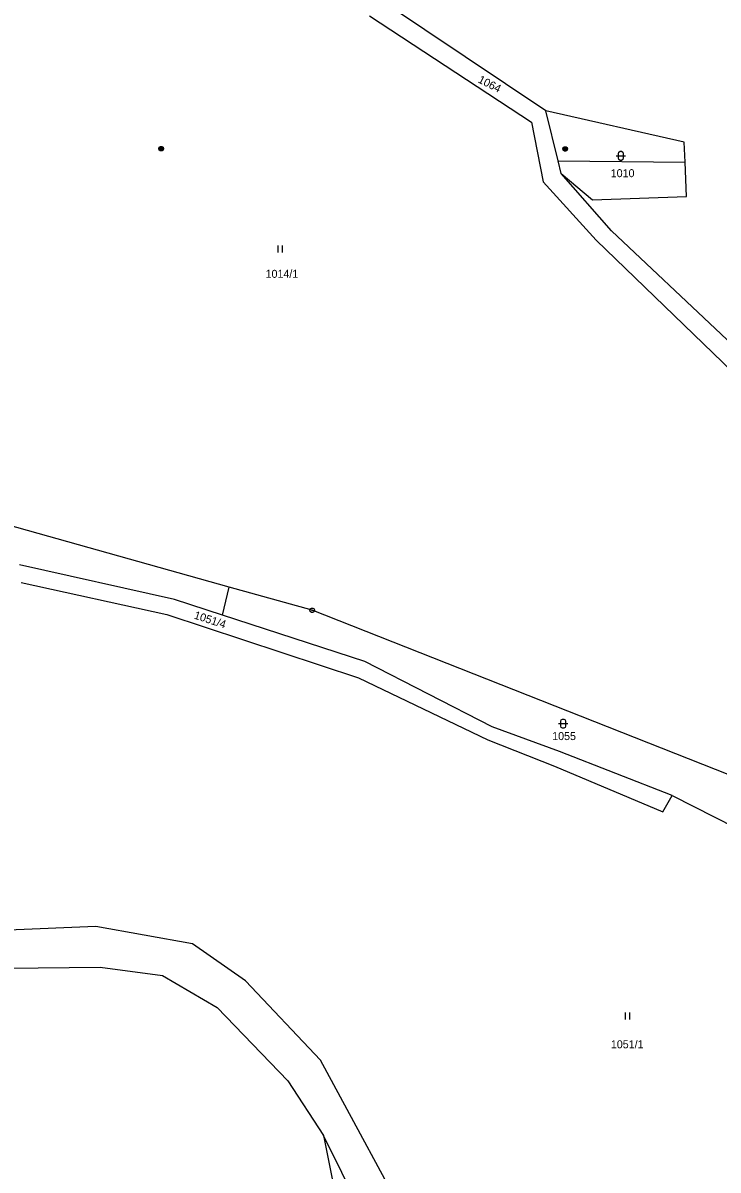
# Model space of a CAD drawing. Extents: x -694465 to -690527, y -983694 to -978978.
# Drawn here: x -691436.7 to -691289, y -981640.9 to -981397.2 of the extents above; entities that cross this region are included whole.
import ezdxf

# ---------------------------------------------------------------- set-up
doc = ezdxf.new("R2010")
doc.units = 0
for name, color, linetype in [('Vrstva 1', 7, 'Continuous'), ('Vrstva 18', 7, 'Continuous'), ('Vrstva 24', 7, 'Continuous'), ('Vrstva 25', 7, 'Continuous'), ('Vrstva 26', 7, 'Continuous')]:
    doc.layers.add(name, color=color, linetype=linetype)

msp = doc.modelspace()

# ---------------------------------------------------------------- linework, layer by layer
at = {"layer": 'Vrstva 1'}
for points in [[(-691325.56, -981415.92), (-691359.88, -981392.99)], [(-691363.03, -981395.75), (-691328.61, -981418.28)], [(-691296.13, -981422.58), (-691325.56, -981415.92)], [(-691322.984, -981426.517), (-691325.56, -981415.92)], [(-691328.61, -981418.28), (-691326.15, -981431.02)], [(-691295.973, -981426.802), (-691296.13, -981422.58)], [(-691322.32, -981429.25), (-691322.984, -981426.517)], [(-691322.984, -981426.517), (-691295.973, -981426.802)], [(-691295.7, -981434.12), (-691295.973, -981426.802)], [(-691311.59, -981441.43), (-691322.32, -981429.25)], [(-691322.32, -981429.25), (-691315.65, -981434.79)], [(-691326.15, -981431.02), (-691314.87, -981443.38)], [(-691315.65, -981434.79), (-691295.7, -981434.12)], [(-691264.96, -981485.32), (-691311.59, -981441.43)], [(-691314.87, -981443.38), (-691267.28, -981489.31)], [(-691392.891, -981517.077), (-691459.33, -981498.5)], [(-691404.53, -981519.75), (-691437.46, -981512.39)], [(-691437.13, -981516.09), (-691406.18, -981522.89)], [(-691394.302, -981523.079), (-691392.891, -981517.077)], [(-691375.25, -981522.01), (-691392.891, -981517.077)], [(-691394.302, -981523.079), (-691404.53, -981519.75)], [(-691406.18, -981522.89), (-691365.4, -981536.39)], [(-691364.07, -981532.92), (-691394.302, -981523.079)], [(-691266.55, -981564.94), (-691375.25, -981522.01)], [(-691337, -981546.77), (-691364.07, -981532.92)], [(-691365.4, -981536.39), (-691337.9, -981549.54)], [(-691322.64, -981552.05), (-691337, -981546.77)], [(-691337.9, -981549.54), (-691323.72, -981555.13)], [(-691298.75, -981561.38), (-691322.64, -981552.05)], [(-691323.72, -981555.13), (-691300.72, -981564.82)], [(-691300.72, -981564.82), (-691298.75, -981561.38)], [(-691298.75, -981561.38), (-691249.07, -981586.58)], [(-691421.26, -981589.19), (-691439.85, -981589.99)], [(-691400.67, -981592.87), (-691421.26, -981589.19)], [(-691389.45, -981600.74), (-691400.67, -981592.87)], [(-691440.09, -981598.06), (-691420.31, -981597.87)], [(-691420.31, -981597.87), (-691407.09, -981599.58)], [(-691407.09, -981599.58), (-691395.44, -981606.43)], [(-691373.46, -981617.6), (-691389.45, -981600.74)], [(-691395.44, -981606.43), (-691380.44, -981621.97)], [(-691352.71, -981656.01), (-691373.46, -981617.6)], [(-691380.44, -981621.97), (-691372.81, -981633.63)], [(-691372.81, -981633.63), (-691363.38, -981681.2)], [(-691361.08, -981657.29), (-691372.81, -981633.63)]]:
    msp.add_lwpolyline(points, dxfattribs=at)
at = {"layer": 'Vrstva 24'}
msp.add_lwpolyline([(-691375.096, -981521.534), (-691374.846, -981521.716), (-691374.75, -981522.01), (-691374.846, -981522.304), (-691375.096, -981522.486), (-691375.404, -981522.486), (-691375.654, -981522.304), (-691375.75, -981522.01), (-691375.654, -981521.716), (-691375.404, -981521.534)], close=True, dxfattribs=at)
msp.add_lwpolyline([(-691375.369, -981522.01), (-691375.13, -981522.01)], dxfattribs=at)
at = {"layer": 'Vrstva 25'}
for points in [[(-691310.64, -981425.45), (-691308.64, -981425.45)], [(-691382.55, -981444.48), (-691382.55, -981445.98)], [(-691381.55, -981445.98), (-691381.55, -981444.48)], [(-691322.9, -981546.1), (-691320.9, -981546.1)], [(-691308.74, -981607.45), (-691308.74, -981608.95)], [(-691307.74, -981608.95), (-691307.74, -981607.45)]]:
    msp.add_lwpolyline(points, dxfattribs=at)
for points in [[(-691310.14, -981424.95), (-691310.045, -981424.656), (-691309.795, -981424.474), (-691309.485, -981424.474), (-691309.235, -981424.656), (-691309.14, -981424.95), (-691309.14, -981425.95), (-691309.235, -981426.244), (-691309.485, -981426.426), (-691309.795, -981426.426), (-691310.045, -981426.244), (-691310.14, -981425.95)], [(-691322.4, -981545.6), (-691322.305, -981545.306), (-691322.055, -981545.124), (-691321.745, -981545.124), (-691321.495, -981545.306), (-691321.4, -981545.6), (-691321.4, -981546.6), (-691321.495, -981546.894), (-691321.745, -981547.076), (-691322.055, -981547.076), (-691322.305, -981546.894), (-691322.4, -981546.6)]]:
    msp.add_lwpolyline(points, close=True, dxfattribs=at)
at = {"layer": 'Vrstva 26'}
for points in [[(-691407.505, -981423.474), (-691407.195, -981423.474), (-691406.945, -981423.656), (-691406.85, -981423.95), (-691406.945, -981424.244), (-691407.195, -981424.426), (-691407.505, -981424.426), (-691407.755, -981424.244), (-691407.85, -981423.95), (-691407.755, -981423.656), (-691407.505, -981423.474), (-691407.47, -981423.51), (-691407.23, -981423.51), (-691407.07, -981423.59), (-691407.63, -981423.59), (-691407.71, -981423.67), (-691406.99, -981423.67), (-691406.99, -981423.75), (-691407.71, -981423.75), (-691407.752, -981423.83), (-691406.95, -981423.831), (-691406.91, -981423.91), (-691407.79, -981423.91), (-691407.79, -981423.99), (-691406.91, -981423.99), (-691406.941, -981424.069), (-691407.755, -981424.069), (-691407.749, -981424.15), (-691406.941, -981424.15), (-691406.99, -981424.23), (-691407.71, -981424.23), (-691407.63, -981424.31), (-691407.07, -981424.31), (-691407.178, -981424.389), (-691407.518, -981424.389)], [(-691321.625, -981423.524), (-691321.315, -981423.524), (-691321.065, -981423.706), (-691320.97, -981424), (-691321.065, -981424.294), (-691321.315, -981424.476), (-691321.625, -981424.476), (-691321.875, -981424.294), (-691321.97, -981424), (-691321.875, -981423.706), (-691321.625, -981423.524), (-691321.59, -981423.56), (-691321.35, -981423.56), (-691321.19, -981423.64), (-691321.75, -981423.64), (-691321.83, -981423.72), (-691321.11, -981423.72), (-691321.11, -981423.8), (-691321.83, -981423.8), (-691321.872, -981423.88), (-691321.07, -981423.881), (-691321.03, -981423.96), (-691321.91, -981423.96), (-691321.91, -981424.04), (-691321.03, -981424.04), (-691321.061, -981424.119), (-691321.875, -981424.119), (-691321.869, -981424.2), (-691321.061, -981424.2), (-691321.11, -981424.28), (-691321.83, -981424.28), (-691321.75, -981424.36), (-691321.19, -981424.36), (-691321.298, -981424.439), (-691321.638, -981424.439)], [(-691321.625, -981423.524), (-691321.315, -981423.524), (-691321.065, -981423.706), (-691320.97, -981424), (-691321.065, -981424.294), (-691321.315, -981424.476), (-691321.625, -981424.476), (-691321.875, -981424.294), (-691321.97, -981424), (-691321.875, -981423.706), (-691321.625, -981423.524), (-691321.59, -981423.56), (-691321.35, -981423.56), (-691321.19, -981423.64), (-691321.75, -981423.64), (-691321.83, -981423.72), (-691321.11, -981423.72), (-691321.11, -981423.8), (-691321.83, -981423.8), (-691321.872, -981423.88), (-691321.07, -981423.881), (-691321.03, -981423.96), (-691321.91, -981423.96), (-691321.91, -981424.04), (-691321.03, -981424.04), (-691321.061, -981424.119), (-691321.875, -981424.119), (-691321.869, -981424.2), (-691321.061, -981424.2), (-691321.11, -981424.28), (-691321.83, -981424.28), (-691321.75, -981424.36), (-691321.19, -981424.36), (-691321.298, -981424.439), (-691321.638, -981424.439)]]:
    msp.add_lwpolyline(points, dxfattribs=at)

# ---------------------------------------------------------------- texts
at = {"layer": 'Vrstva 18'}
for s, rotation, p in [('1064', 333.00307, (-691340.149, -981409.806)), ('1051/4', 341.99851, (-691400.509, -981523.748))]:
    msp.add_text(s, height=1.7, rotation=rotation, dxfattribs=at).set_placement(p)
for s, p in [('1010', (-691311.781, -981430)), ('1014/1', (-691385.155, -981451.38)), ('1055', (-691324.226, -981549.59)), ('1051/1', (-691311.752, -981615.07))]:
    msp.add_text(s, height=1.7, dxfattribs=at).set_placement(p)

doc.saveas('drawing.dxf')
